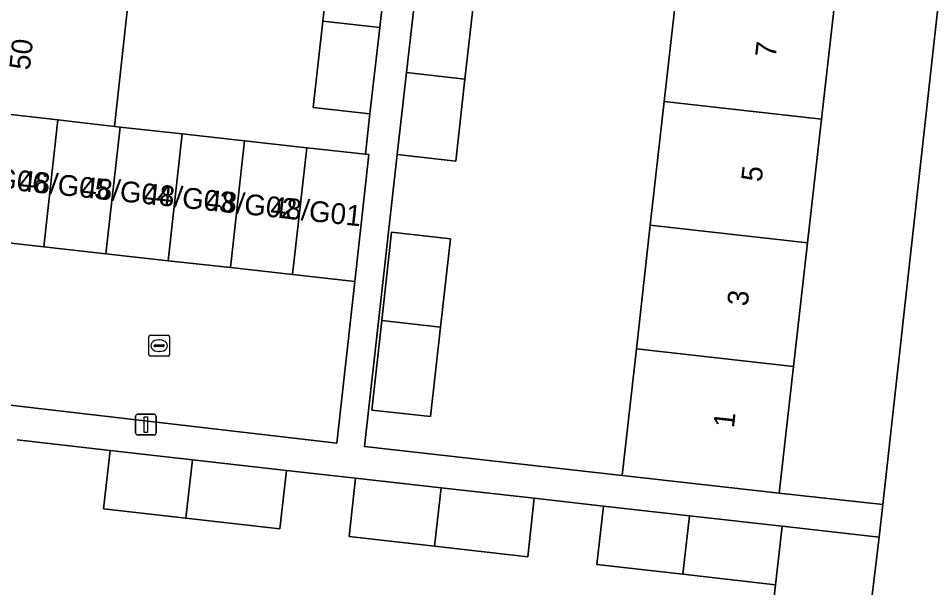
# Model space of a CAD drawing. Extents: x 161928 to 163071, y 386474 to 387428.
# Drawn here: x 162148.97 to 162193.07, y 387313.55 to 387340.99 of the extents above; entities that cross this region are included whole.
import ezdxf

# ---------------------------------------------------------------- set-up
doc = ezdxf.new("R2010")
doc.units = 0
for name, color, linetype in [('IMGEO_Erf', 7, 'Continuous'), ('IMGEO_Kolk', 7, 'Continuous'), ('IMGEO_Lichtmast', 7, 'Continuous'), ('IMGEO_Pand', 7, 'Continuous'), ('IMGEO_Pand_nummerreeks', 7, 'Continuous'), ('IMGEO_Rijbaan_lokaal_open', 7, 'Continuous'), ('IMGEO_Voetpad_open', 7, 'Continuous')]:
    doc.layers.add(name, color=color, linetype=linetype)

msp = doc.modelspace()

# ---------------------------------------------------------------- linework, layer by layer
at = {"layer": 'IMGEO_Erf'}
for points in [[(162182.108, 387354.872), (162179.501, 387355.166), (162180.174, 387361.128), (162182.781, 387360.834), (162183.454, 387366.796), (162184.126, 387372.758), (162184.799, 387378.72), (162185.472, 387384.682), (162186.161, 387390.783), (162193.732, 387389.928), (162193.043, 387383.828), (162192.371, 387377.866), (162191.698, 387371.904), (162191.025, 387365.942), (162190.352, 387359.98), (162189.679, 387354.018), (162189.006, 387348.055), (162188.333, 387342.093), (162187.66, 387336.131), (162186.987, 387330.169), (162186.314, 387324.207), (162185.625, 387318.103), (162190.611, 387317.551), (162198.854, 387391.946)], [(162154.28, 387341.934), (162153.597, 387335.778), (162153.868, 387335.748), (162156.865, 387335.415), (162159.862, 387335.082), (162162.86, 387334.75), (162165.693, 387334.435), (162165.909, 387336.379), (162163.172, 387336.688), (162163.642, 387340.855), (162164.142, 387345.295)], [(162170.994, 387342.575), (162170.485, 387338.059), (162170.039, 387334.102), (162167.221, 387334.42), (162165.639, 387320.36), (162178.054, 387318.958), (162178.743, 387325.061), (162179.416, 387331.023), (162180.089, 387336.985), (162180.762, 387342.947)], [(162185.215, 387311.636), (162185.451, 387313.694), (162180.989, 387314.197), (162176.835, 387314.665), (162177.153, 387317.482), (162173.825, 387317.857), (162173.507, 387315.04), (162169.017, 387315.546), (162164.901, 387316.01), (162165.219, 387318.827), (162161.89, 387319.203), (162161.572, 387316.386), (162157.045, 387316.896), (162153.076, 387317.344), (162153.394, 387320.161), (162148.907, 387320.667)]]:
    msp.add_lwpolyline(points, dxfattribs=at)
msp.add_lwpolyline([(162169.787, 387330.359), (162169.306, 387326.109), (162168.817, 387321.793), (162166, 387322.111), (162166.479, 387326.428), (162166.951, 387330.678)], close=True, dxfattribs=at)
at = {"layer": 'IMGEO_Kolk'}
for p, q in [((162155.329, 387325.71), (162156.181, 387325.71)), ((162155.254, 387324.784), (162155.254, 387325.636)), ((162155.742, 387325.49), (162155.767, 387325.49)), ((162156.255, 387325.636), (162156.255, 387324.784)), ((162155.513, 387325.204), (162155.513, 387325.216)), ((162155.951, 387325.167), (162155.553, 387325.167)), ((162155.556, 387325.253), (162155.954, 387325.253)), ((162155.765, 387324.93), (162155.74, 387324.93)), ((162155.997, 387325.216), (162155.997, 387325.204)), ((162156.181, 387324.71), (162155.329, 387324.71))]:
    msp.add_line(p, q, dxfattribs=at)
for points in [[(162155.329, 387325.71), (162156.181, 387325.71)], [(162155.254, 387324.784), (162155.254, 387325.636)], [(162156.255, 387325.636), (162156.255, 387324.784)], [(162156.181, 387324.71), (162155.329, 387324.71)]]:
    msp.add_lwpolyline(points, dxfattribs=at)
for centre, radius, start, end in [((162155.331, 387325.634), 0.0765, 91.552, 178.448), ((162155.331, 387325.634), 0.0765, 91.552, 178.448), ((162156.179, 387325.634), 0.0765, 1.552, 88.448), ((162156.179, 387325.634), 0.0765, 1.552, 88.448), ((162155.553, 387325.213), 0.0403, 85.8775, 175.7526), ((162155.55, 387325.203), 0.0366, 178.938, 274.7102), ((162155.954, 387325.21), 0.043, 264.8664, 352.4533), ((162155.958, 387325.215), 0.0386, 1.7309, 96.639), ((162155.331, 387324.786), 0.0765, 181.552, 268.448), ((162155.331, 387324.786), 0.0765, 181.552, 268.448), ((162156.179, 387324.786), 0.0765, 271.552, 358.448), ((162156.179, 387324.786), 0.0765, 271.552, 358.448)]:
    msp.add_arc(centre, radius, start, end, dxfattribs=at)
for centre, major_axis, ratio, start_param, end_param in [((162155.741, 387325.21), (-0.387, 0.002), 0.722429, 4.712389, 7.853982), ((162155.766, 387325.21), (-0.39, 0.002), 0.717154, 1.570796, 4.712389)]:
    msp.add_ellipse(centre, major_axis=major_axis, ratio=ratio, start_param=start_param, end_param=end_param, dxfattribs=at)
at = {"layer": 'IMGEO_Lichtmast'}
for p, q in [((162154.618, 387321.009), (162154.618, 387321.809)), ((162154.618, 387321.809), (162154.618, 387321.009)), ((162154.718, 387321.909), (162155.508, 387321.909)), ((162155.508, 387321.909), (162154.718, 387321.909)), ((162155.608, 387321.809), (162155.608, 387321.009)), ((162155.608, 387321.009), (162155.608, 387321.809)), ((162155.508, 387320.909), (162154.718, 387320.909)), ((162154.718, 387320.909), (162155.508, 387320.909))]:
    msp.add_line(p, q, dxfattribs=at)
msp.add_lwpolyline([(162155.038, 387321.784), (162155.188, 387321.784), (162155.188, 387321.034), (162155.038, 387321.034), (162155.038, 387321.784)], dxfattribs=at)
for centre, start, end in [((162154.718, 387321.809), 90, 180), ((162154.718, 387321.809), 90, 180), ((162155.508, 387321.809), 0, 90), ((162155.508, 387321.809), 360, 90), ((162154.718, 387321.009), 180, 270), ((162154.718, 387321.009), 180, 270), ((162155.508, 387321.009), 270, 0), ((162155.508, 387321.009), 270, 0)]:
    msp.add_arc(centre, 0.1, start, end, dxfattribs=at)
at = {"layer": 'IMGEO_Pand'}
for points in [[(162166.879, 387344.987), (162164.142, 387345.295), (162163.642, 387340.855), (162166.379, 387340.551)], [(162188.333, 387342.093), (162180.762, 387342.947), (162180.089, 387336.985), (162187.66, 387336.131)], [(162147.876, 387336.435), (162150.872, 387336.091), (162153.597, 387335.778), (162154.28, 387341.934), (162146.695, 387342.776), (162146.014, 387336.642)], [(162170.994, 387342.575), (162168.175, 387342.893), (162167.666, 387338.377), (162170.485, 387338.059)], [(162163.172, 387336.688), (162165.909, 387336.379), (162166.379, 387340.551), (162163.642, 387340.855)], [(162167.221, 387334.42), (162170.039, 387334.102), (162170.485, 387338.059), (162167.666, 387338.377)], [(162187.66, 387336.131), (162180.089, 387336.985), (162179.416, 387331.023), (162186.987, 387330.169)], [(162150.192, 387329.971), (162150.872, 387336.091), (162147.876, 387336.435), (162147.195, 387330.304)], [(162153.868, 387335.748), (162153.597, 387335.778), (162150.872, 387336.091), (162150.192, 387329.971), (162153.19, 387329.639)], [(162153.19, 387329.639), (162156.187, 387329.306), (162156.865, 387335.415), (162153.868, 387335.748)], [(162156.187, 387329.306), (162159.184, 387328.973), (162159.862, 387335.082), (162156.865, 387335.415)], [(162162.86, 387334.75), (162159.862, 387335.082), (162159.184, 387328.973), (162162.182, 387328.641)], [(162165.857, 387334.417), (162165.693, 387334.435), (162162.86, 387334.75), (162162.182, 387328.641), (162165.179, 387328.308)], [(162186.987, 387330.169), (162179.416, 387331.023), (162178.743, 387325.061), (162186.314, 387324.207)], [(162169.306, 387326.109), (162169.787, 387330.359), (162166.951, 387330.678), (162166.479, 387326.428)], [(162166.479, 387326.428), (162166, 387322.111), (162168.817, 387321.793), (162169.306, 387326.109)], [(162186.314, 387324.207), (162178.743, 387325.061), (162178.054, 387318.958), (162185.625, 387318.103)], [(162157.362, 387319.714), (162153.394, 387320.161), (162153.076, 387317.344), (162157.045, 387316.896)], [(162157.045, 387316.896), (162161.572, 387316.386), (162161.89, 387319.203), (162157.362, 387319.714)], [(162169.334, 387318.363), (162165.219, 387318.827), (162164.901, 387316.01), (162169.017, 387315.546)], [(162169.017, 387315.546), (162173.507, 387315.04), (162173.825, 387317.857), (162169.334, 387318.363)], [(162181.306, 387317.014), (162177.153, 387317.482), (162176.835, 387314.665), (162180.989, 387314.197)], [(162180.989, 387314.197), (162185.451, 387313.694), (162185.769, 387316.511), (162181.306, 387317.014)], [(162190.437, 387315.985), (162185.769, 387316.511), (162185.451, 387313.694), (162185.215, 387311.636), (162189.84, 387311.074)]]:
    msp.add_lwpolyline(points, close=True, dxfattribs=at)
at = {"layer": 'IMGEO_Rijbaan_lokaal_open'}
for points in [[(162165.179, 387328.308), (162162.182, 387328.641), (162159.184, 387328.973), (162156.187, 387329.306), (162153.19, 387329.639), (162150.192, 387329.971), (162147.195, 387330.304)], [(162144.917, 387328.306), (162140.096, 387328.858), (162139.402, 387323.39), (162144.289, 387322.85), (162164.32, 387320.52), (162165.179, 387328.308)]]:
    msp.add_lwpolyline(points, dxfattribs=at)
at = {"layer": 'IMGEO_Voetpad_open'}
for points in [[(162198.854, 387391.946), (162190.611, 387317.551), (162190.437, 387315.985), (162189.84, 387311.074), (162189.567, 387308.549), (162188.714, 387300.886), (162187.841, 387293.053), (162187.841, 387293.051), (162187.658, 387291.409), (162192.016, 387290.921)], [(162166.879, 387344.987), (162166.379, 387340.551), (162165.909, 387336.379), (162165.693, 387334.435), (162165.857, 387334.417), (162165.179, 387328.308), (162164.32, 387320.52), (162144.289, 387322.85)], [(162148.907, 387320.667), (162153.394, 387320.161), (162157.362, 387319.714), (162161.89, 387319.203), (162165.219, 387318.827), (162169.334, 387318.363), (162173.825, 387317.857), (162177.153, 387317.482), (162181.306, 387317.014), (162185.769, 387316.511), (162190.437, 387315.985), (162190.611, 387317.551), (162185.625, 387318.103), (162178.054, 387318.958), (162165.639, 387320.36), (162167.221, 387334.42), (162167.666, 387338.377), (162168.175, 387342.893)]]:
    msp.add_lwpolyline(points, dxfattribs=at)

# ---------------------------------------------------------------- texts
at = {"layer": 'IMGEO_Pand_nummerreeks'}
for s, rotation, p in [('50', 83.6674, (162149.516, 387338.461)), ('7', 83.5602, (162185.455, 387339.06)), ('48/G06', 354.0531, (162145.972, 387332.989)), ('5', 83.5602, (162184.779, 387333.075)), ('48/G05', 354.0531, (162148.972, 387332.677)), ('48/G04', 354.0531, (162151.972, 387332.364)), ('48/G03', 354.0531, (162154.972, 387332.052)), ('48/G02', 354.0531, (162157.966, 387331.74)), ('48/G01', 354.0527, (162161.082, 387331.415)), ('3', 83.5602, (162184.104, 387327.089)), ('1', 83.5602, (162183.441, 387321.218))]:
    msp.add_text(s, height=1, rotation=rotation, dxfattribs=at).set_placement(p)

doc.saveas('drawing.dxf')
